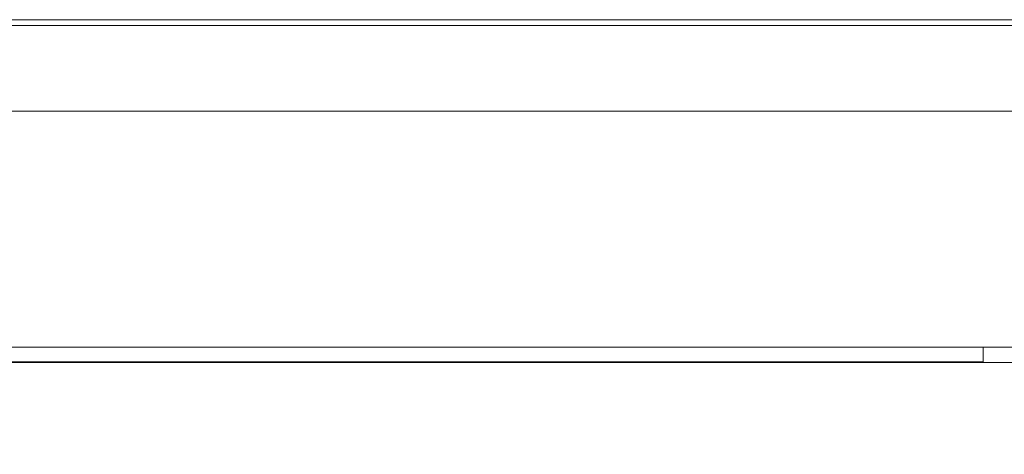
# Model space of a CAD drawing. Header units: millimetres. Extents: x -30280 to 309309, y -17460 to 4378.
# Tile 375 of 656: x 121929 to 125269, y -9300 to -7826. Entities that reach past the tile are written whole.
import ezdxf

# ---------------------------------------------------------------- set-up
doc = ezdxf.new("R2010")
doc.units = ezdxf.units.MM
doc.header["$MEASUREMENT"] = 0
doc.linetypes.add('Wipeout_Contour', pattern=[1000, 0, -1000])
for name, color, linetype, lineweight in [('P1_PLANTA PRIMERA_3_10_ESTR_Fotjats_Pluma_Nº__1', 7, 'Continuous', 5), ('P1_PLANTA PRIMERA_3_Nuevo_07_CR_Cel Ras armstrong_Pluma_Nº__1', 7, 'Continuous', 5), ('P1_PLANTA PRIMERA_3_Nuevo_07_CR_Cel Ras pladur_Pluma_Nº__1', 7, 'Continuous', 5)]:
    doc.layers.add(name, color=color, linetype=linetype, lineweight=lineweight)
doc.layers.add('P1_PLANTA PRIMERA_3_Nuevo_07_CR_Cel Ras pladur', color=7, linetype='Continuous')
doc.layers.add('P1_PLANTA PRIMERA_3_Nuevo_08_E_Envans secs', color=7, linetype='Continuous')
doc.layers.add('P1_PLANTA PRIMERA_3_Nuevo_07_CR_Cel Ras pladur_Pluma_Nº__102', color=7, linetype='Continuous', lineweight=5, true_color=0xcccccc)

msp = doc.modelspace()

# ---------------------------------------------------------------- linework, layer by layer
at = {"layer": 'P1_PLANTA PRIMERA_3_10_ESTR_Fotjats_Pluma_Nº__1', "color": 7, "linetype": 'Continuous', "lineweight": 5}
for p, q in [((129327.2, -7826.1), (98930, -7826.1)), ((129327.2, -7846), (98930, -7846))]:
    msp.add_line(p, q, dxfattribs=at)

# ---------------------------------------------------------------- wipeouts: each hides what was drawn before it
at = {"color": 254, "linetype": 'Wipeout_Contour', "lineweight": 0, "ltscale": 492249.783747}
msp.add_wipeout([(125602.4, -8136.1), (119928.1, -8136.1), (119928.1, -8936.1), (125602.4, -8936.1)], dxfattribs=at).dxf.layer = 'P1_PLANTA PRIMERA_3_Nuevo_08_E_Envans secs'
at = {"color": 254, "linetype": 'Wipeout_Contour', "lineweight": 0, "ltscale": 744380.35708}
msp.add_wipeout([(125602.4, -8989.1), (119928.1, -8989.1), (119928.1, -9336), (125456.8, -9336), (125456.8, -11434), (125602.4, -11434)], dxfattribs=at).dxf.layer = 'P1_PLANTA PRIMERA_3_Nuevo_08_E_Envans secs'

# ---------------------------------------------------------------- next in the draw order: linework, layer by layer
at = {"layer": 'P1_PLANTA PRIMERA_3_10_ESTR_Fotjats_Pluma_Nº__1', "color": 7, "linetype": 'Continuous', "lineweight": 5}
msp.add_line((127420.2, -8136.1), (119924.5, -8136.1), dxfattribs=at)
at = {"layer": 'P1_PLANTA PRIMERA_3_Nuevo_07_CR_Cel Ras armstrong_Pluma_Nº__1', "color": 7, "linetype": 'Continuous', "lineweight": 5}
for p, q in [((122197.5, -8936.1), (121597.5, -8936.1)), ((122797.5, -8936.1), (122197.5, -8936.1)), ((123397.5, -8936.1), (122797.5, -8936.1)), ((123997.5, -8936.1), (123397.5, -8936.1)), ((124597.5, -8936.1), (123997.5, -8936.1)), ((125197.5, -8936.1), (124597.5, -8936.1))]:
    msp.add_line(p, q, dxfattribs=at)
at = {"layer": 'P1_PLANTA PRIMERA_3_Nuevo_07_CR_Cel Ras pladur_Pluma_Nº__1', "color": 7, "linetype": 'Continuous', "lineweight": 5}
msp.add_line((125677.2, -8936.1), (125197.5, -8936.1), dxfattribs=at)

# ---------------------------------------------------------------- next in the draw order: wipeouts: each hides what was drawn before it
at = {"color": 254, "linetype": 'Wipeout_Contour', "lineweight": 0, "ltscale": 492504.488773}
msp.add_wipeout([(120397.5, -8989.1), (125197.5, -8989.1), (125197.5, -8986.1), (120397.5, -8986.1)], dxfattribs=at).dxf.layer = 'P1_PLANTA PRIMERA_3_Nuevo_07_CR_Cel Ras pladur'

# ---------------------------------------------------------------- next in the draw order: linework, layer by layer
at = {"layer": 'P1_PLANTA PRIMERA_3_Nuevo_07_CR_Cel Ras armstrong_Pluma_Nº__1', "color": 7, "linetype": 'Continuous', "lineweight": 5}
for p, q in [((122197.5, -8986.1), (121597.5, -8986.1)), ((122797.5, -8986.1), (122197.5, -8986.1)), ((123397.5, -8986.1), (122797.5, -8986.1)), ((123997.5, -8986.1), (123397.5, -8986.1)), ((124597.5, -8986.1), (123997.5, -8986.1)), ((125197.5, -8986.1), (124597.5, -8986.1))]:
    msp.add_line(p, q, dxfattribs=at)
at = {"layer": 'P1_PLANTA PRIMERA_3_Nuevo_07_CR_Cel Ras pladur_Pluma_Nº__1', "color": 7, "linetype": 'Continuous', "lineweight": 5}
for p, q in [((125197.5, -8936.1), (125197.5, -8986.1)), ((125197.5, -8986.1), (125197.5, -8989.1)), ((125677.2, -8989.1), (125197.5, -8989.1))]:
    msp.add_line(p, q, dxfattribs=at)
at = {"layer": 'P1_PLANTA PRIMERA_3_Nuevo_07_CR_Cel Ras pladur_Pluma_Nº__102', "color": 254, "linetype": 'Continuous', "lineweight": 5, "true_color": 0xcccccc}
msp.add_line((120397.5, -8989.1), (125197.5, -8989.1), dxfattribs=at)

doc.saveas('drawing.dxf')
